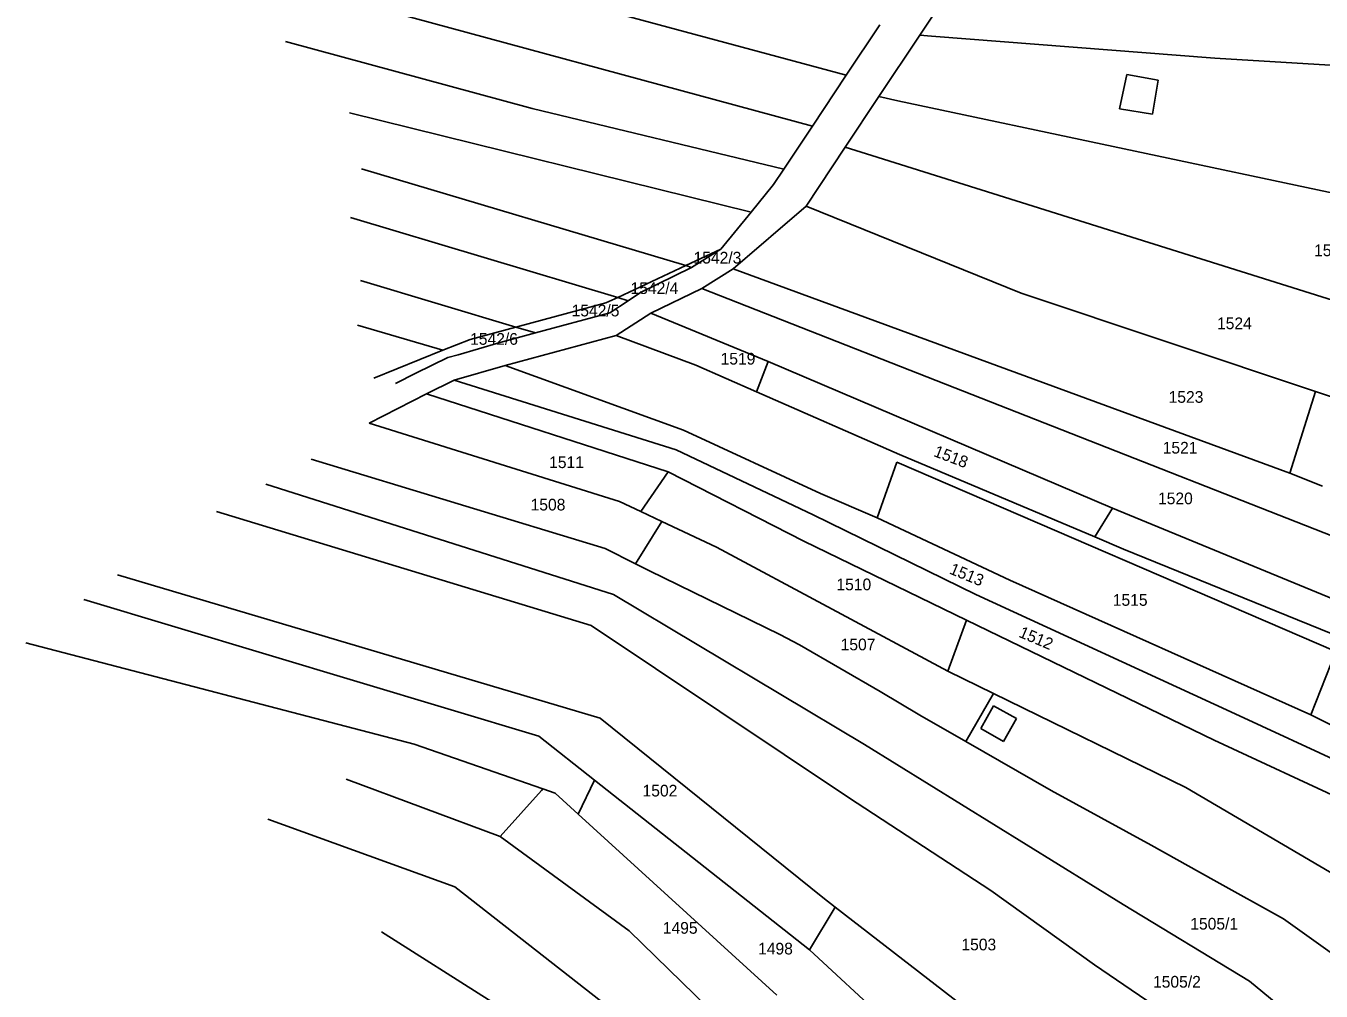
# Model space of a CAD drawing. Extents: x -563148 to -561712, y -1182311 to -1179502.
# Drawn here: x -562861.2 to -562695, y -1181042.2 to -1180918.5 of the extents above; entities that cross this region are included whole.
import ezdxf

# ---------------------------------------------------------------- set-up
doc = ezdxf.new("R2010")
doc.units = 0
for name, color, linetype in [('Vrstva 55', 7, 'Continuous'), ('Vrstva 56', 7, 'Continuous'), ('Vrstva 57', 7, 'Continuous')]:
    doc.layers.add(name, color=color, linetype=linetype)

msp = doc.modelspace()

# ---------------------------------------------------------------- linework, layer by layer
at = {"layer": 'Vrstva 55'}
for p, q in [((-562741.39, -1180912.04), (-562746.48, -1180919.67)), ((-562827.09, -1180913.2), (-562760.24, -1180931.32)), ((-562794.13, -1180914.5), (-562755.91, -1180924.81)), ((-562755.91, -1180924.81), (-562751.61, -1180918.35)), ((-562746.48, -1180919.67), (-562751.73, -1180927.55)), ((-562746.48, -1180919.67), (-562744.98, -1180919.79)), ((-562744.98, -1180919.79), (-562708.66, -1180922.62)), ((-562827.87, -1180920.5), (-562796.21, -1180929.09)), ((-562708.66, -1180922.62), (-562692.42, -1180923.6)), ((-562760.24, -1180931.32), (-562755.91, -1180924.81)), ((-562751.73, -1180927.55), (-562756.04, -1180934.02)), ((-562751.73, -1180927.55), (-562749.29, -1180928.07)), ((-562749.29, -1180928.07), (-562670.28, -1180944.87)), ((-562819.66, -1180929.62), (-562768.12, -1180942.35)), ((-562796.21, -1180929.09), (-562763.93, -1180936.86)), ((-562763.93, -1180936.86), (-562760.24, -1180931.32)), ((-562756.04, -1180934.02), (-562761.08, -1180941.59)), ((-562756.04, -1180934.02), (-562752.66, -1180935.08)), ((-562752.66, -1180935.08), (-562675.98, -1180959.19)), ((-562818.1, -1180936.79), (-562776.5, -1180949.2)), ((-562765.24, -1180938.82), (-562763.93, -1180936.86)), ((-562768.12, -1180942.35), (-562765.24, -1180938.82)), ((-562785.24, -1180953.3), (-562819.53, -1180943.04)), ((-562772, -1180947.09), (-562768.12, -1180942.35)), ((-562761.08, -1180941.59), (-562770.43, -1180949.64)), ((-562761.08, -1180941.59), (-562733.48, -1180952.76)), ((-562776.5, -1180949.2), (-562772, -1180947.09)), ((-562775.76, -1180949.47), (-562772, -1180947.09)), ((-562776.5, -1180949.2), (-562785.24, -1180953.3)), ((-562782.3, -1180952.65), (-562775.76, -1180949.47)), ((-562776.5, -1180949.2), (-562775.76, -1180949.47)), ((-562770.43, -1180949.64), (-562774.46, -1180952.14)), ((-562770.43, -1180949.64), (-562699.02, -1180975.85)), ((-562798.29, -1180957.11), (-562818.23, -1180951.12)), ((-562783.91, -1180953.72), (-562782.3, -1180952.65)), ((-562774.46, -1180952.14), (-562781, -1180955.32)), ((-562774.46, -1180952.14), (-562688.09, -1180986.06)), ((-562733.48, -1180952.76), (-562695.74, -1180965.37)), ((-562786.23, -1180955.27), (-562783.91, -1180953.72)), ((-562783.91, -1180953.72), (-562785.24, -1180953.3)), ((-562795.79, -1180957.86), (-562786.23, -1180955.27)), ((-562781, -1180955.32), (-562785.44, -1180958.16)), ((-562781, -1180955.32), (-562765.94, -1180961.5)), ((-562807.65, -1180960.08), (-562818.62, -1180956.86)), ((-562798.29, -1180957.11), (-562804.15, -1180958.69)), ((-562795.79, -1180957.86), (-562800.5, -1180959.14)), ((-562798.29, -1180957.11), (-562795.79, -1180957.86)), ((-562804.15, -1180958.69), (-562807.65, -1180960.08)), ((-562805.7, -1180960.64), (-562800.5, -1180959.14)), ((-562785.44, -1180958.16), (-562799.67, -1180962.02)), ((-562785.44, -1180958.16), (-562775.21, -1180961.98)), ((-562816.53, -1180963.66), (-562807.65, -1180960.08)), ((-562811.13, -1180963), (-562807.03, -1180961.02)), ((-562805.7, -1180960.64), (-562807.03, -1180961.02)), ((-562799.67, -1180962.02), (-562806.2, -1180963.9)), ((-562799.67, -1180962.02), (-562776.78, -1180970.31)), ((-562775.21, -1180961.98), (-562767.43, -1180965.4)), ((-562767.43, -1180965.4), (-562765.94, -1180961.5)), ((-562765.94, -1180961.5), (-562721.77, -1180980.33)), ((-562811.13, -1180963), (-562813.73, -1180964.33)), ((-562806.2, -1180963.9), (-562809.77, -1180965.65)), ((-562806.2, -1180963.9), (-562777.72, -1180972.86)), ((-562809.77, -1180965.65), (-562817.11, -1180969.42)), ((-562809.77, -1180965.65), (-562778.76, -1180975.67)), ((-562767.43, -1180965.4), (-562749.11, -1180973.46)), ((-562695.74, -1180965.37), (-562691.47, -1180966.77)), ((-562817.11, -1180969.42), (-562784.99, -1180979.48)), ((-562776.78, -1180970.31), (-562759.22, -1180978.44)), ((-562777.72, -1180972.86), (-562760.18, -1180981.19)), ((-562824.57, -1180974.03), (-562786.86, -1180985.5)), ((-562749.45, -1180974.41), (-562751.97, -1180981.56)), ((-562693.1, -1180998.72), (-562749.45, -1180974.41)), ((-562749.11, -1180973.46), (-562724.05, -1180984.01)), ((-562782.28, -1180980.75), (-562778.76, -1180975.67)), ((-562778.76, -1180975.67), (-562761.36, -1180984.54)), ((-562699.02, -1180975.85), (-562694.84, -1180977.52)), ((-562830.37, -1180977.24), (-562785.78, -1180991.41)), ((-562784.99, -1180979.48), (-562782.28, -1180980.75)), ((-562759.22, -1180978.44), (-562751.97, -1180981.56)), ((-562788.62, -1180995.35), (-562836.7, -1180980.73)), ((-562782.28, -1180980.75), (-562779.56, -1180982.03)), ((-562760.18, -1180981.19), (-562739.3, -1180991.4)), ((-562724.05, -1180984.01), (-562721.77, -1180980.33)), ((-562721.77, -1180980.33), (-562690.84, -1180993.04)), ((-562782.94, -1180987.47), (-562779.56, -1180982.03)), ((-562779.56, -1180982.03), (-562772.55, -1180985.33)), ((-562751.97, -1180981.56), (-562734.93, -1180989.55)), ((-562761.36, -1180984.54), (-562740.49, -1180994.67)), ((-562724.05, -1180984.01), (-562720.37, -1180985.56)), ((-562786.86, -1180985.5), (-562782.94, -1180987.47)), ((-562772.55, -1180985.33), (-562742.88, -1181001.21)), ((-562720.37, -1180985.56), (-562692.37, -1180996.95)), ((-562782.94, -1180987.47), (-562781.16, -1180988.37)), ((-562849.39, -1180988.85), (-562787.48, -1181007.27)), ((-562781.16, -1180988.37), (-562764.42, -1180996.51)), ((-562734.93, -1180989.55), (-562696.33, -1181006.82)), ((-562853.73, -1180992.05), (-562795.35, -1181009.55)), ((-562785.78, -1180991.41), (-562753.59, -1181010.63)), ((-562739.3, -1180991.4), (-562706.57, -1181006.44)), ((-562755.63, -1181017.41), (-562788.62, -1180995.35)), ((-562742.88, -1181001.21), (-562740.49, -1180994.67)), ((-562740.49, -1180994.67), (-562708.74, -1181010.07)), ((-562861.15, -1180997.61), (-562811.35, -1181010.6)), ((-562764.42, -1180996.51), (-562761.91, -1180997.84)), ((-562761.91, -1180997.84), (-562751.55, -1181003.85)), ((-562696.33, -1181006.82), (-562693.1, -1180998.72)), ((-562742.88, -1181001.21), (-562737.04, -1181004.07)), ((-562751.55, -1181003.85), (-562746.48, -1181006.86)), ((-562740.58, -1181010.24), (-562737.04, -1181004.07)), ((-562737.04, -1181004.07), (-562712.36, -1181016.12)), ((-562787.48, -1181007.27), (-562758.94, -1181030.26)), ((-562746.48, -1181006.86), (-562740.58, -1181010.24)), ((-562706.57, -1181006.44), (-562683.28, -1181017.21)), ((-562696.33, -1181006.82), (-562681.34, -1181014.34)), ((-562811.35, -1181010.6), (-562794.86, -1181016.33)), ((-562795.35, -1181009.55), (-562788.2, -1181015.2)), ((-562753.59, -1181010.63), (-562720.41, -1181031.13)), ((-562740.58, -1181010.24), (-562729.63, -1181016.51)), ((-562708.74, -1181010.07), (-562685.68, -1181020.77)), ((-562820.06, -1181015.07), (-562800.32, -1181022.44)), ((-562788.2, -1181015.2), (-562790.31, -1181019.57)), ((-562788.2, -1181015.2), (-562760.63, -1181036.95)), ((-562712.36, -1181016.12), (-562672.85, -1181039.35)), ((-562800.32, -1181022.44), (-562795.03, -1181016.52)), ((-562795.03, -1181016.52), (-562794.86, -1181016.33)), ((-562794.86, -1181016.33), (-562793.27, -1181016.88)), ((-562793.27, -1181016.88), (-562790.31, -1181019.57)), ((-562737.36, -1181029.36), (-562755.63, -1181017.41)), ((-562729.63, -1181016.51), (-562716.79, -1181023.54)), ((-562830.1, -1181020.22), (-562806.11, -1181028.89)), ((-562790.31, -1181019.57), (-562764.83, -1181042.76)), ((-562800.32, -1181022.44), (-562783.75, -1181034.5)), ((-562716.79, -1181023.54), (-562708.75, -1181028.01)), ((-562806.11, -1181028.89), (-562786.3, -1181044.4)), ((-562724.09, -1181038.86), (-562737.36, -1181029.36)), ((-562708.75, -1181028.01), (-562699.84, -1181032.99)), ((-562758.94, -1181030.26), (-562757.36, -1181031.48)), ((-562760.63, -1181036.95), (-562757.36, -1181031.48)), ((-562757.36, -1181031.48), (-562739.06, -1181045.65)), ((-562720.41, -1181031.13), (-562704.19, -1181040.99)), ((-562699.84, -1181032.99), (-562692.64, -1181038.09)), ((-562815.54, -1181034.63), (-562801.4, -1181043.61)), ((-562783.75, -1181034.5), (-562769.89, -1181048.04)), ((-562760.63, -1181036.95), (-562747.32, -1181049.24)), ((-562708.72, -1181049.31), (-562724.09, -1181038.86)), ((-562704.19, -1181040.99), (-562685.02, -1181056.64))]:
    msp.add_line(p, q, dxfattribs=at)
msp.add_lwpolyline([(-562798.29, -1180957.11), (-562786.76, -1180954.01), (-562785.24, -1180953.3)], dxfattribs=at)
at = {"layer": 'Vrstva 56'}
for p, q in [((-562720.87, -1180929.13), (-562719.93, -1180924.73)), ((-562719.93, -1180924.73), (-562715.93, -1180925.45)), ((-562715.93, -1180925.45), (-562716.65, -1180929.82)), ((-562716.65, -1180929.82), (-562720.87, -1180929.13)), ((-562699.02, -1180975.85), (-562695.74, -1180965.37)), ((-562738.66, -1181008.57), (-562737.02, -1181005.65)), ((-562737.02, -1181005.65), (-562734.1, -1181007.29)), ((-562734.1, -1181007.29), (-562735.74, -1181010.22)), ((-562735.74, -1181010.22), (-562738.66, -1181008.57))]:
    msp.add_line(p, q, dxfattribs=at)

# ---------------------------------------------------------------- texts
at = {"layer": 'Vrstva 57'}
for s, p in [('1542/3', (-562775.51, -1180948.95)), ('1526', (-562695.91, -1180948.01)), ('1542/4', (-562783.59, -1180952.86)), ('1542/5', (-562791.15, -1180955.73)), ('1524', (-562708.36, -1180957.37)), ('1542/6', (-562804.17, -1180959.37)), ('1519', (-562772.04, -1180961.91)), ('1523', (-562714.57, -1180966.81)), ('1521', (-562715.33, -1180973.32)), ('1511', (-562794.03, -1180975.18)), ('1508', (-562796.41, -1180980.62)), ('1520', (-562715.93, -1180979.82)), ('1510', (-562757.18, -1180990.85)), ('1515', (-562721.73, -1180992.84)), ('1507', (-562756.64, -1180998.55)), ('1502', (-562782.05, -1181017.29)), ('1495', (-562779.45, -1181034.89)), ('1505/1', (-562711.79, -1181034.36)), ('1498', (-562767.23, -1181037.55)), ('1503', (-562741.15, -1181037.02)), ('1505/2', (-562716.57, -1181041.8))]:
    msp.add_text(s, height=1.5, dxfattribs=at).set_placement(p)
for s, rotation, p in [('1518', 339.0429, (-562744.82, -1180973.62)), ('1513', 337.6616, (-562742.8, -1180988.68)), ('1512', 336.9738, (-562733.9, -1180996.79))]:
    msp.add_text(s, height=1.5, rotation=rotation, dxfattribs=at).set_placement(p)

doc.saveas('drawing.dxf')
